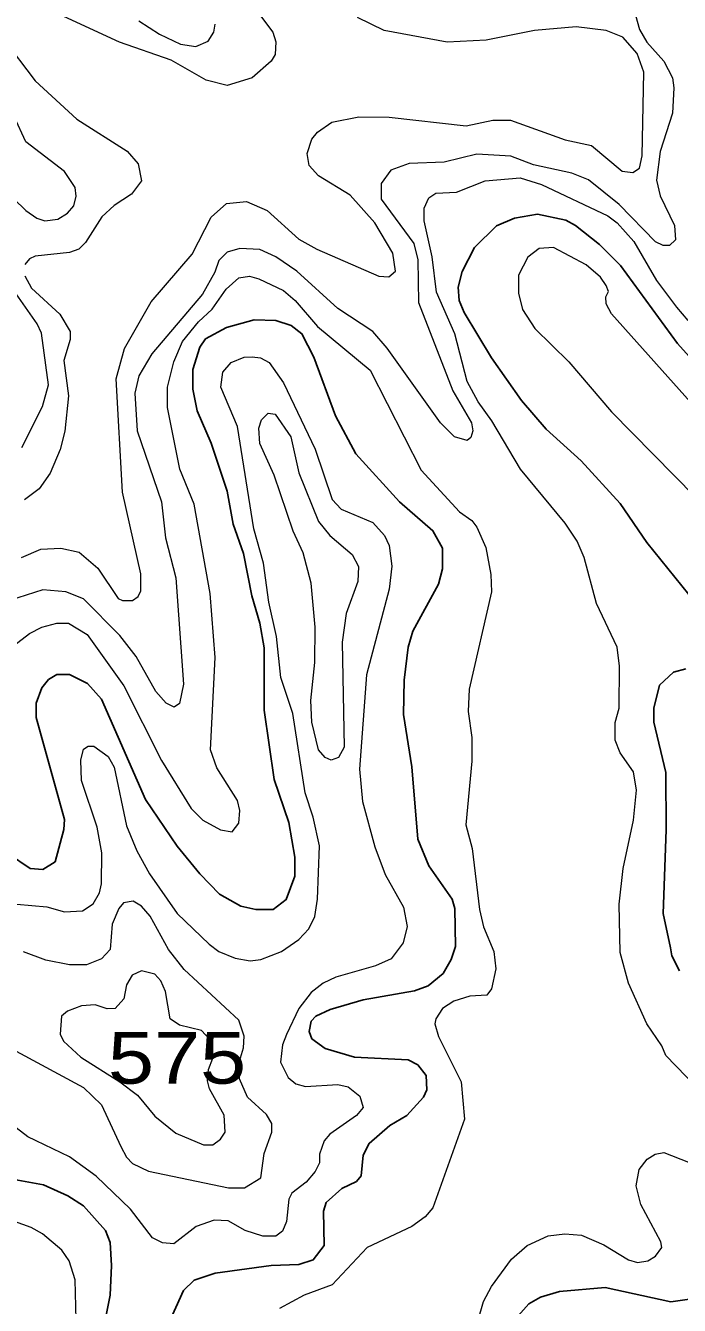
# Model space of a CAD drawing. Extents: x 577 to 602.9, y 7483.8 to 7511.6.
# Drawn here: x 597.557 to 598.571, y 7486.922 to 7488.906 of the extents above; entities that cross this region are included whole.
import ezdxf
from ezdxf.enums import TextEntityAlignment as Align

# ---------------------------------------------------------------- set-up
doc = ezdxf.new("R2010")
doc.units = 0
doc.header["$LTSCALE"] = 0.032
doc.layers.add('1', color=7, linetype='Continuous', lineweight=25)
doc.layers.add('2', color=7, linetype='Continuous', lineweight=13)
doc.layers.add('61', color=7, linetype='Continuous')

msp = doc.modelspace()

# ---------------------------------------------------------------- linework, layer by layer
at = {"layer": '1'}
for points in [[(598.6855, 7488.2821), (598.5678, 7488.4133), (598.4795, 7488.5341), (598.4469, 7488.5667), (598.4096, 7488.5962), (598.3945, 7488.6041), (598.3507, 7488.6136), (598.3149, 7488.6073), (598.2871, 7488.5954), (598.2529, 7488.562), (598.2338, 7488.5246), (598.2275, 7488.5007), (598.2291, 7488.4801), (598.237, 7488.461), (598.2792, 7488.391), (598.3261, 7488.325), (598.3642, 7488.2805), (598.4183, 7488.2312), (598.4788, 7488.1652), (598.5201, 7488.1047), (598.5853, 7488.0244)], [(598.0473, 7487.1037), (598.07, 7487.1147), (598.0772, 7487.1235), (598.0804, 7487.1553), (598.0899, 7487.1736), (598.1217, 7487.2014), (598.148, 7487.2165), (598.1742, 7487.2452), (598.179, 7487.2563), (598.1782, 7487.2785), (598.1655, 7487.2952), (598.1503, 7487.3032), (598.0669, 7487.3072), (598.0215, 7487.3207), (598.0009, 7487.3358), (597.9969, 7487.3469), (598.0001, 7487.3628), (598.0072, 7487.3708), (598.0295, 7487.3811), (598.0804, 7487.3962), (598.1599, 7487.4098), (598.1814, 7487.4177), (598.2044, 7487.4368), (598.2171, 7487.4583), (598.2235, 7487.4789), (598.2227, 7487.5378), (598.2187, 7487.5521), (598.1822, 7487.6038), (598.1655, 7487.6451), (598.1559, 7487.7572), (598.1432, 7487.8384), (598.144, 7487.8916), (598.1503, 7487.9425), (598.1575, 7487.9672), (598.1973, 7488.0403), (598.2036, 7488.0642), (598.2036, 7488.096), (598.1885, 7488.123), (598.1368, 7488.1676), (598.0692, 7488.2423), (598.0374, 7488.3011), (598.004, 7488.3918), (597.9857, 7488.4284), (597.969, 7488.4411), (597.9452, 7488.449), (597.9118, 7488.4498), (597.8689, 7488.4379), (597.8363, 7488.4204), (597.8275, 7488.4077), (597.8164, 7488.3727), (597.8164, 7488.3425), (597.8235, 7488.3091), (597.845, 7488.259), (597.8696, 7488.1843), (597.8792, 7488.1334), (597.8951, 7488.088), (597.9078, 7488.022), (597.9205, 7487.9799), (597.9269, 7487.9417), (597.9269, 7487.8447), (597.9428, 7487.7374), (597.9651, 7487.6706), (597.9746, 7487.6173), (597.9746, 7487.5879), (597.9611, 7487.5513), (597.9412, 7487.5362), (597.9142, 7487.5362), (597.8911, 7487.541), (597.8577, 7487.56), (597.8275, 7487.5911), (597.7925, 7487.634), (597.7432, 7487.7064), (597.6748, 7487.8622), (597.6534, 7487.8861), (597.6255, 7487.9004), (597.6057, 7487.9004), (597.5929, 7487.8924), (597.5826, 7487.8797), (597.5738, 7487.8558), (597.5738, 7487.8336), (597.6176, 7487.6753), (597.6168, 7487.6602), (597.6033, 7487.6101), (597.5842, 7487.5982), (597.5643, 7487.5998), (597.5309, 7487.6221)], [(598.5805, 7487.9091), (598.5615, 7487.9036), (598.54, 7487.8837), (598.5312, 7487.8479), (598.5312, 7487.8264), (598.5495, 7487.7485), (598.5503, 7487.6594), (598.5455, 7487.5298), (598.5567, 7487.4765), (598.559, 7487.464), (598.571, 7487.4408)], [(597.5166, 7487.1219), (597.585, 7487.1092), (597.6231, 7487.0925), (597.647, 7487.0766), (597.6812, 7487.0384), (597.6883, 7487.0201), (597.6907, 7486.9843), (597.6883, 7486.9382), (597.678, 7486.8865)], [(597.771, 7486.877), (597.8021, 7486.9454), (597.8188, 7486.9613), (597.8514, 7486.9724), (597.938, 7486.9843), (597.981, 7486.9859), (598.0032, 7486.9931), (598.0199, 7487.0153), (598.0191, 7487.0686), (598.0231, 7487.0821), (598.0473, 7487.1037)], [(598.5861, 7486.9319), (598.5575, 7486.9279), (598.4557, 7486.9501), (598.3849, 7486.9438), (598.3555, 7486.935), (598.3372, 7486.9247), (598.3126, 7486.8969)]]:
    msp.add_lwpolyline(points, dxfattribs=at)
at = {"layer": '2'}
for points in [[(597.9197, 7488.923), (597.9404, 7488.8959), (597.9452, 7488.8808), (597.9444, 7488.8609), (597.938, 7488.8506), (597.9086, 7488.8252), (597.8696, 7488.8132), (597.837, 7488.8212), (597.783, 7488.8522), (597.7027, 7488.88), (597.5897, 7488.9325)], [(598.5026, 7488.9222), (598.509, 7488.8999), (598.5201, 7488.88), (598.5463, 7488.8506), (598.5599, 7488.8252), (598.5622, 7488.8093), (598.5599, 7488.7703), (598.5408, 7488.7107), (598.5352, 7488.6661), (598.5408, 7488.6423), (598.563, 7488.5962), (598.5646, 7488.5739), (598.5551, 7488.5651), (598.5455, 7488.5651), (598.5336, 7488.5707), (598.4772, 7488.6288), (598.4295, 7488.6669), (598.404, 7488.6773), (598.3444, 7488.69), (598.3094, 7488.7035), (598.2569, 7488.7067), (598.206, 7488.694), (598.1519, 7488.6924), (598.1233, 7488.682), (598.1082, 7488.6614), (598.1082, 7488.6367), (598.1591, 7488.5683), (598.1655, 7488.5429), (598.1663, 7488.4769), (598.2195, 7488.3401), (598.2482, 7488.29), (598.2505, 7488.2781), (598.2474, 7488.2677), (598.2418, 7488.263), (598.2219, 7488.2685), (598.2004, 7488.29), (598.1177, 7488.4061), (598.0955, 7488.4316), (598.0414, 7488.4673), (597.9778, 7488.5254), (597.9452, 7488.5476), (597.9205, 7488.5588), (597.8895, 7488.5604), (597.8696, 7488.5548), (597.8569, 7488.5421), (597.8506, 7488.5238), (597.8315, 7488.4896), (597.7528, 7488.3974), (597.7329, 7488.3632), (597.7265, 7488.3361), (597.7305, 7488.2781), (597.7679, 7488.1676), (597.7742, 7488.1119), (597.7901, 7488.0499), (597.8021, 7487.8853), (597.7957, 7487.8551), (597.7877, 7487.8495), (597.775, 7487.8558), (597.7591, 7487.8741), (597.7289, 7487.9282), (597.7035, 7487.9608), (597.647, 7488.0173)], [(597.6979, 7488.3584), (597.7106, 7488.4053), (597.752, 7488.4777), (597.8156, 7488.5516), (597.845, 7488.6089), (597.8689, 7488.6303), (597.8999, 7488.6335), (597.9317, 7488.6192), (597.981, 7488.5747), (598.0088, 7488.5596), (598.105, 7488.5174), (598.1201, 7488.5166), (598.1305, 7488.5254), (598.1265, 7488.5532), (598.0987, 7488.6001), (598.0605, 7488.6431), (598.0112, 7488.6733), (597.9969, 7488.6892), (597.9937, 7488.7075), (598.0009, 7488.7297), (598.0096, 7488.7409), (598.0319, 7488.756), (598.074, 7488.7647), (598.1209, 7488.7639), (598.2402, 7488.7504), (598.2816, 7488.7592), (598.3086, 7488.7592), (598.3937, 7488.7289), (598.4342, 7488.7202), (598.4819, 7488.6804), (598.4986, 7488.6781), (598.509, 7488.6852), (598.5129, 7488.7043), (598.5153, 7488.8339), (598.505, 7488.8625), (598.4827, 7488.888), (598.4573, 7488.8983), (598.4104, 7488.9039), (598.346, 7488.8983), (598.2712, 7488.8832), (598.2108, 7488.88), (598.113, 7488.8983), (598.0716, 7488.9182)], [(597.7329, 7488.9134), (597.7647, 7488.8928), (597.7973, 7488.8769), (597.8211, 7488.8737), (597.8402, 7488.8816), (597.849, 7488.8959), (597.8514, 7488.9079)], [(597.5222, 7488.8864), (597.5723, 7488.8204), (597.6367, 7488.7608), (597.7146, 7488.7115), (597.7321, 7488.6916), (597.7369, 7488.6653), (597.7217, 7488.6447), (597.6947, 7488.6272), (597.6756, 7488.6097), (597.6502, 7488.5699), (597.6398, 7488.5596), (597.6255, 7488.554), (597.5723, 7488.5484), (597.5635, 7488.5445), (597.5564, 7488.5357)], [(597.5579, 7488.6192), (597.5746, 7488.6073), (597.5874, 7488.6033), (597.6072, 7488.6057), (597.6223, 7488.6152), (597.6319, 7488.6264), (597.6359, 7488.6415), (597.6343, 7488.655), (597.6176, 7488.6796), (597.5579, 7488.7258), (597.5214, 7488.8045)], [(597.5023, 7488.6725), (597.5579, 7488.6192)], [(598.6282, 7487.2285), (598.5495, 7487.3096), (598.5432, 7487.3247), (598.5201, 7487.3589), (598.4915, 7487.4217), (598.4788, 7487.4694), (598.4772, 7487.5441), (598.4835, 7487.5998), (598.4994, 7487.6745), (598.5042, 7487.7207), (598.4994, 7487.7493), (598.4788, 7487.7787), (598.4708, 7487.7986), (598.4708, 7487.8256), (598.4772, 7487.8479), (598.478, 7487.9131), (598.474, 7487.9425), (598.4422, 7488.0101), (598.4231, 7488.0817), (598.412, 7488.1071), (598.3937, 7488.135), (598.3245, 7488.2184), (598.28, 7488.2932), (598.2585, 7488.3226), (598.2418, 7488.3544), (598.2227, 7488.4284), (598.1941, 7488.4928), (598.1877, 7488.5476), (598.175, 7488.6033), (598.175, 7488.6232), (598.1822, 7488.6391), (598.1933, 7488.6463), (598.2251, 7488.6478), (598.2696, 7488.6653), (598.3237, 7488.6701), (598.3571, 7488.6598), (598.4597, 7488.6113), (598.474, 7488.6001), (598.5002, 7488.5715), (598.5352, 7488.5111), (598.5662, 7488.4697), (598.5837, 7488.449)], [(598.6489, 7488.2542), (598.4652, 7488.4594), (598.4573, 7488.4745), (598.4565, 7488.4856), (598.4605, 7488.4936), (598.4573, 7488.5031), (598.4485, 7488.5158), (598.4263, 7488.5349), (598.3754, 7488.562), (598.3531, 7488.5604), (598.3356, 7488.5469), (598.3213, 7488.519), (598.3213, 7488.4912), (598.3277, 7488.4657), (598.3468, 7488.4363), (598.3992, 7488.3846), (598.4652, 7488.3075), (598.5949, 7488.1755)], [(597.5516, 7488.2518), (597.5834, 7488.3155), (597.5929, 7488.3489), (597.5818, 7488.4292), (597.5754, 7488.4435), (597.5317, 7488.5055)], [(597.5389, 7487.9449), (597.5635, 7487.964), (597.5826, 7487.9735), (597.6057, 7487.9799), (597.6239, 7487.9799), (597.6526, 7487.9624), (597.7098, 7487.8829), (597.7679, 7487.7668), (597.814, 7487.6928), (597.8323, 7487.6745), (597.8593, 7487.6594), (597.8776, 7487.6563), (597.8879, 7487.6698), (597.8895, 7487.6897), (597.8856, 7487.7048), (597.8537, 7487.7557), (597.8442, 7487.7835), (597.8514, 7487.9266), (597.8434, 7488.026), (597.8188, 7488.1644), (597.7965, 7488.2184), (597.7774, 7488.3139), (597.7774, 7488.3457), (597.787, 7488.3846), (597.8005, 7488.4164), (597.8251, 7488.4467), (597.8466, 7488.4665), (597.8681, 7488.4976), (597.8879, 7488.515), (597.9046, 7488.5174), (597.919, 7488.5135), (597.9571, 7488.4952), (597.9754, 7488.4801), (598.0096, 7488.4395), (598.0915, 7488.3719), (598.1702, 7488.2169), (598.2299, 7488.1524), (598.2489, 7488.1389), (598.2569, 7488.1286), (598.2704, 7488.0968), (598.2784, 7488.0554), (598.2792, 7488.0284), (598.245, 7487.8773), (598.2434, 7487.8431), (598.2489, 7487.8026), (598.2489, 7487.766), (598.2394, 7487.6674), (598.2497, 7487.6308), (598.2609, 7487.5362), (598.2672, 7487.5091), (598.2831, 7487.471), (598.2863, 7487.4439), (598.2792, 7487.4129), (598.272, 7487.4034), (598.2458, 7487.4018), (598.2211, 7487.3938), (598.2036, 7487.3827), (598.1933, 7487.3668), (598.1917, 7487.3589), (598.1973, 7487.339), (598.2322, 7487.269), (598.2378, 7487.211), (598.1885, 7487.0734), (598.1766, 7487.0599), (598.1559, 7487.0448), (598.0867, 7487.0122), (598.0327, 7486.9541), (597.9889, 7486.9382), (597.9508, 7486.9175)], [(597.5564, 7488.5182), (597.5667, 7488.4991), (597.6104, 7488.4586), (597.6263, 7488.4316), (597.6263, 7488.4196), (597.6168, 7488.387), (597.6239, 7488.3322), (597.6184, 7488.2773), (597.6112, 7488.2487), (597.5953, 7488.2121), (597.5786, 7488.1882), (597.5556, 7488.1707)], [(597.5436, 7487.5441), (597.5905, 7487.5402), (597.6176, 7487.5322), (597.6454, 7487.5338), (597.6621, 7487.5449), (597.6717, 7487.5616), (597.6748, 7487.5759), (597.6756, 7487.6237), (597.6685, 7487.6634), (597.6438, 7487.7358), (597.643, 7487.7676), (597.647, 7487.7843), (597.6542, 7487.7891), (597.6629, 7487.7891), (597.6852, 7487.7731), (597.6947, 7487.7564), (597.7138, 7487.6658), (597.7297, 7487.6268), (597.7496, 7487.5911), (597.7925, 7487.5298), (597.8418, 7487.4821), (597.8569, 7487.471), (597.8824, 7487.4606), (597.9054, 7487.4567), (597.9221, 7487.4583), (597.9539, 7487.471), (597.981, 7487.4893), (597.9961, 7487.506), (598.0056, 7487.5251), (598.0096, 7487.5521), (598.0128, 7487.6348), (598.0032, 7487.6793), (597.9905, 7487.7167), (597.9714, 7487.8399), (597.9531, 7487.8956), (597.946, 7487.9592), (597.9341, 7488.0125), (597.9261, 7488.0729), (597.911, 7488.1262), (597.8856, 7488.2844), (597.8601, 7488.3457), (597.8633, 7488.3687), (597.876, 7488.3838), (597.8959, 7488.3918), (597.9086, 7488.3926), (597.9213, 7488.391), (597.9349, 7488.3838), (597.9571, 7488.352), (598.0064, 7488.2495), (598.0327, 7488.1715), (598.0462, 7488.1564), (598.0955, 7488.1357), (598.1138, 7488.1159), (598.1209, 7488.1), (598.1249, 7488.0682), (598.1209, 7488.0324), (598.0859, 7487.8996), (598.0748, 7487.7533), (598.0796, 7487.7032), (598.0987, 7487.6332), (598.1146, 7487.5903), (598.1432, 7487.5394), (598.1488, 7487.5099), (598.1424, 7487.4845), (598.1241, 7487.4598), (598.0995, 7487.4487), (598.0382, 7487.4312), (598.0183, 7487.4217), (598.0001, 7487.4074), (597.981, 7487.3827), (597.9619, 7487.3422), (597.9555, 7487.3263), (597.9523, 7487.2992), (597.9643, 7487.2754), (597.9762, 7487.2658), (597.9913, 7487.2618), (598.0414, 7487.265), (598.0573, 7487.2611), (598.0756, 7487.2467), (598.0804, 7487.2292), (598.07, 7487.2165), (598.0287, 7487.1879), (598.0199, 7487.1776), (598.0128, 7487.1569), (598.0128, 7487.1434), (598.0064, 7487.1299), (597.9921, 7487.1132), (597.9698, 7487.0965)], [(597.5508, 7488.0817), (597.581, 7488.0944), (597.612, 7488.096), (597.6406, 7488.0896), (597.6693, 7488.065), (597.7011, 7488.0181), (597.7074, 7488.0149), (597.7233, 7488.0149), (597.7321, 7488.0212), (597.7361, 7488.03), (597.7361, 7488.0562), (597.7074, 7488.1827), (597.6979, 7488.3584)], [(597.647, 7488.0173), (597.62, 7488.0284), (597.5842, 7488.0316), (597.5325, 7488.0149)], [(597.5428, 7487.3167), (597.647, 7487.2603), (597.6748, 7487.2332), (597.705, 7487.1688), (597.7138, 7487.1521), (597.7233, 7487.1426), (597.748, 7487.1306), (597.872, 7487.1044), (597.8967, 7487.1044), (597.9221, 7487.1203), (597.9269, 7487.1577), (597.9388, 7487.1911), (597.9388, 7487.2046), (597.9309, 7487.2181), (597.9015, 7487.2452), (597.8887, 7487.2738), (597.8887, 7487.3008), (597.8951, 7487.3215), (597.8959, 7487.3398), (597.8879, 7487.3644), (597.8029, 7487.4431), (597.779, 7487.4742), (597.7504, 7487.5258), (597.7369, 7487.541), (597.7241, 7487.5489), (597.709, 7487.5465), (597.7019, 7487.5378), (597.6915, 7487.5131), (597.6883, 7487.4742), (597.6748, 7487.4598), (597.6518, 7487.4503), (597.6255, 7487.4503), (597.589, 7487.4575), (597.554, 7487.4702)], [(597.9698, 7487.0965), (597.9651, 7487.0869), (597.9619, 7487.0527), (597.9555, 7487.0376), (597.9452, 7487.0297), (597.9253, 7487.0297), (597.8975, 7487.0384), (597.8712, 7487.0535), (597.8498, 7487.0543), (597.8219, 7487.0448), (597.787, 7487.0177), (597.7695, 7487.0193), (597.7543, 7487.0273), (597.7202, 7487.0718), (597.6669, 7487.1227), (597.6255, 7487.1529), (597.5611, 7487.1839), (597.5428, 7487.1974), (597.5198, 7487.2221), (597.4983, 7487.2579), (597.4824, 7487.296), (597.4681, 7487.3716), (597.453, 7487.4217), (597.4005, 7487.5084)], [(597.6343, 7486.9621), (597.6247, 7486.9915), (597.6136, 7487.0082), (597.5834, 7487.0336), (597.5659, 7487.0432), (597.4951, 7487.0686), (597.4665, 7487.0861), (597.4466, 7487.1076), (597.4307, 7487.1386), (597.4244, 7487.1919), (597.4077, 7487.2531), (597.3639, 7487.331), (597.3337, 7487.428)], [(598.2497, 7486.8674), (598.2672, 7486.9287), (598.2792, 7486.9517), (598.3102, 7486.9939), (598.3348, 7487.0153), (598.3674, 7487.0305), (598.3929, 7487.0336), (598.4191, 7487.0312), (598.4533, 7487.0161), (598.4915, 7486.9931), (598.5058, 7486.9891), (598.5217, 7486.9915), (598.5336, 7486.9986), (598.5432, 7487.0122), (598.5416, 7487.0209), (598.5106, 7487.079), (598.5034, 7487.1076), (598.5082, 7487.133), (598.5209, 7487.1489), (598.5328, 7487.1569), (598.5463, 7487.1593), (598.5845, 7487.1442)], [(597.6375, 7486.838), (597.6343, 7486.9621)]]:
    msp.add_lwpolyline(points, dxfattribs=at)
for points in [[(597.9444, 7488.3035), (597.9683, 7488.2685), (597.981, 7488.2129), (598.0112, 7488.1373), (598.0287, 7488.1159), (598.0637, 7488.0864), (598.0732, 7488.0674), (598.0724, 7488.0443), (598.0541, 7487.995), (598.0478, 7487.9505), (598.0509, 7487.7875), (598.0422, 7487.7716), (598.0311, 7487.7676), (598.0215, 7487.7716), (598.0112, 7487.7835), (598.0009, 7487.8264), (597.9993, 7487.8598), (598.0056, 7487.9187), (598.0064, 7487.9735), (598.0001, 7488.0419), (597.9873, 7488.0888), (597.9722, 7488.1222), (597.9428, 7488.2089), (597.9205, 7488.2582), (597.919, 7488.2821), (597.9229, 7488.2948), (597.9333, 7488.3051)], [(597.7904, 7487.1892), (597.8331, 7487.1712), (597.8474, 7487.1712), (597.8593, 7487.1799), (597.8665, 7487.1911), (597.8649, 7487.2173), (597.8426, 7487.2579), (597.8394, 7487.2706), (597.841, 7487.2881), (597.8474, 7487.3056), (597.8474, 7487.3294), (597.8299, 7487.3485), (597.7957, 7487.3565), (597.7814, 7487.3668), (597.7742, 7487.409), (597.7671, 7487.4257), (597.7575, 7487.436), (597.7369, 7487.4408), (597.7225, 7487.4344), (597.7138, 7487.4193), (597.7098, 7487.3978), (597.6963, 7487.3827), (597.6836, 7487.3819), (597.6653, 7487.3883), (597.6438, 7487.3867), (597.6223, 7487.3787), (597.6128, 7487.3708), (597.6112, 7487.343), (597.616, 7487.3318), (597.643, 7487.3072), (597.7035, 7487.269), (597.7308, 7487.2481), (597.7575, 7487.2157)]]:
    msp.add_lwpolyline(points, close=True, dxfattribs=at)

# ---------------------------------------------------------------- texts
at = {"layer": '61', "width": 1.2}
msp.add_text('575', height=0.08, dxfattribs=at).set_placement((597.7921, 7487.2661), align=Align.CENTER)

doc.saveas('drawing.dxf')
